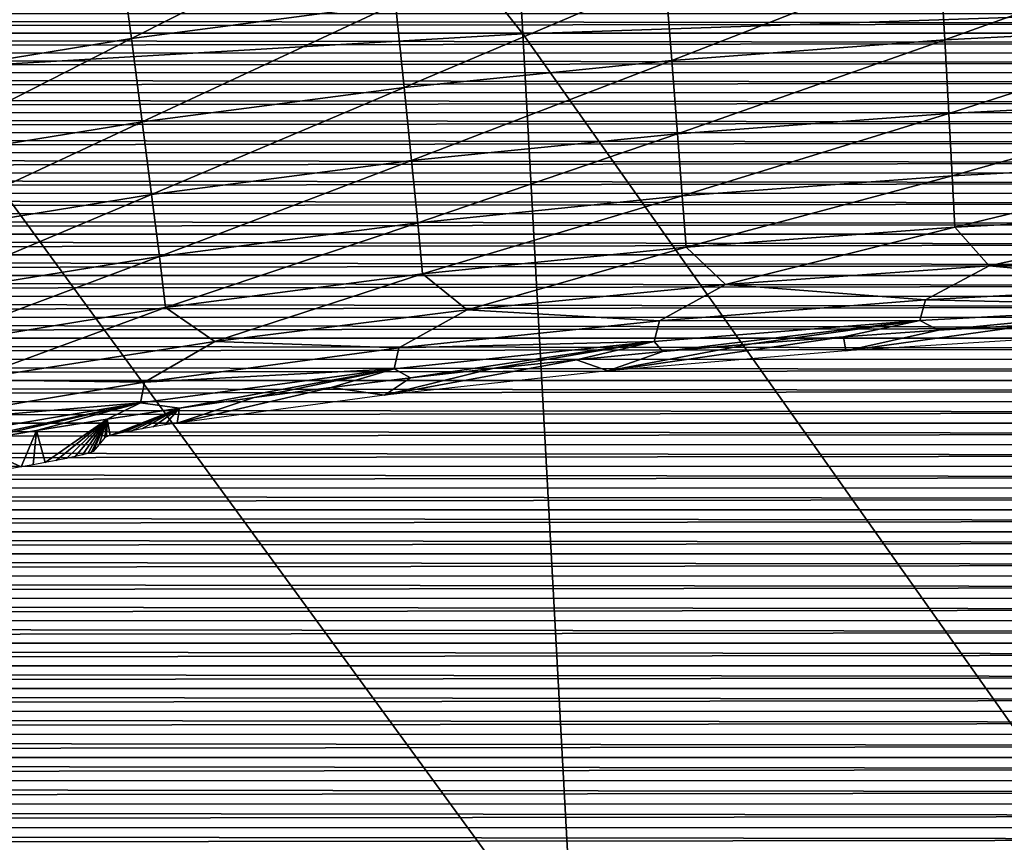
# Model space of a CAD drawing. Header units: millimetres. Extents: x -300 to 300, y -500 to 500.
# Tile 736 of 988: x -24 to -11, y 368 to 379. Entities that reach past the tile are written whole.
import ezdxf

# ---------------------------------------------------------------- set-up
doc = ezdxf.new("R2010")
doc.units = ezdxf.units.MM
doc.header["$LTSCALE"] = 81.481481
for name, color, linetype in [('10', 7, 'CONTINUOUS'), ('11', 7, 'CONTINUOUS'), ('20', 7, 'CONTINUOUS'), ('5', 7, 'CONTINUOUS'), ('6', 7, 'CONTINUOUS')]:
    doc.layers.add(name, color=color, linetype=linetype)

msp = doc.modelspace()

# ---------------------------------------------------------------- linework, layer by layer
at = {"layer": '10', "color": 7, "linetype": 'CONTINUOUS'}
for points in [[(-11.746, 374.981, 25.21), (-13.029, 374.698, 21.5), (-13.058, 374.891, 25.217), (-11.746, 374.981, 25.21)], [(-9.492, 374.917, 21.5), (-13.029, 374.698, 21.5), (-10.395, 375.063, 25.205), (-9.492, 374.917, 21.5)], [(-10.395, 375.063, 25.205), (-13.029, 374.698, 21.5), (-11.746, 374.981, 25.21), (-10.395, 375.063, 25.205)], [(-13.029, 374.698, 21.5), (-16.322, 374.418, 21.5), (-13.058, 374.891, 25.217), (-13.029, 374.698, 21.5)], [(-13.058, 374.891, 25.217), (-16.322, 374.418, 21.5), (-14.33, 374.792, 25.224), (-13.058, 374.891, 25.217)], [(-14.33, 374.792, 25.224), (-16.322, 374.418, 21.5), (-15.562, 374.686, 25.232), (-14.33, 374.792, 25.224)], [(-16.322, 374.418, 21.5), (-19.418, 374.081, 21.5), (-16.759, 374.572, 25.241), (-16.322, 374.418, 21.5)], [(-16.759, 374.572, 25.241), (-19.418, 374.081, 21.5), (-17.923, 374.451, 25.251), (-16.759, 374.572, 25.241)], [(-15.562, 374.686, 25.232), (-16.322, 374.418, 21.5), (-16.759, 374.572, 25.241), (-15.562, 374.686, 25.232)], [(-17.923, 374.451, 25.251), (-19.418, 374.081, 21.5), (-19.056, 374.323, 25.261), (-17.923, 374.451, 25.251)], [(-19.056, 374.323, 25.261), (-19.418, 374.081, 21.5), (-20.156, 374.189, 25.273), (-19.056, 374.323, 25.261)], [(-19.418, 374.081, 21.5), (-22.289, 373.697, 21.5), (-20.156, 374.189, 25.273), (-19.418, 374.081, 21.5)], [(-20.156, 374.189, 25.273), (-22.289, 373.697, 21.5), (-21.221, 374.049, 25.285), (-20.156, 374.189, 25.273)], [(-21.221, 374.049, 25.285), (-22.289, 373.697, 21.5), (-22.254, 373.903, 25.298), (-21.221, 374.049, 25.285)], [(-22.254, 373.903, 25.298), (-23.215, 373.523, 20.878), (-23.258, 373.752, 25.311), (-22.254, 373.903, 25.298)], [(-23.139, 373.543, 21.027), (-23.215, 373.523, 20.878), (-22.254, 373.903, 25.298), (-23.139, 373.543, 21.027)], [(-23.038, 373.566, 21.162), (-23.139, 373.543, 21.027), (-22.254, 373.903, 25.298), (-23.038, 373.566, 21.162)], [(-22.916, 373.591, 21.279), (-23.038, 373.566, 21.162), (-22.254, 373.903, 25.298), (-22.916, 373.591, 21.279)], [(-22.776, 373.617, 21.374), (-22.916, 373.591, 21.279), (-22.254, 373.903, 25.298), (-22.776, 373.617, 21.374)], [(-22.621, 373.644, 21.443), (-22.776, 373.617, 21.374), (-22.254, 373.903, 25.298), (-22.621, 373.644, 21.443)], [(-22.458, 373.671, 21.486), (-22.621, 373.644, 21.443), (-22.254, 373.903, 25.298), (-22.458, 373.671, 21.486)], [(-22.289, 373.697, 21.5), (-22.458, 373.671, 21.486), (-22.254, 373.903, 25.298), (-22.289, 373.697, 21.5)], [(-23.258, 373.752, 25.311), (-24.116, 373.149, 16.557), (-24.238, 373.595, 25.326), (-23.258, 373.752, 25.311)], [(-23.962, 373.178, 16.627), (-24.116, 373.149, 16.557), (-23.258, 373.752, 25.311), (-23.962, 373.178, 16.627)], [(-23.822, 373.206, 16.721), (-23.962, 373.178, 16.627), (-23.258, 373.752, 25.311), (-23.822, 373.206, 16.721)], [(-23.7, 373.232, 16.838), (-23.822, 373.206, 16.721), (-23.258, 373.752, 25.311), (-23.7, 373.232, 16.838)], [(-23.599, 373.256, 16.973), (-23.7, 373.232, 16.838), (-23.258, 373.752, 25.311), (-23.599, 373.256, 16.973)], [(-23.523, 373.276, 17.122), (-23.599, 373.256, 16.973), (-23.258, 373.752, 25.311), (-23.523, 373.276, 17.122)], [(-23.473, 373.292, 17.282), (-23.523, 373.276, 17.122), (-23.258, 373.752, 25.311), (-23.473, 373.292, 17.282)], [(-23.45, 373.304, 17.448), (-23.473, 373.292, 17.282), (-23.258, 373.752, 25.311), (-23.45, 373.304, 17.448)], [(-23.369, 373.4, 19), (-23.45, 373.304, 17.448), (-23.258, 373.752, 25.311), (-23.369, 373.4, 19)], [(-23.288, 373.495, 20.552), (-23.369, 373.4, 19), (-23.258, 373.752, 25.311), (-23.288, 373.495, 20.552)], [(-23.265, 373.507, 20.718), (-23.288, 373.495, 20.552), (-23.258, 373.752, 25.311), (-23.265, 373.507, 20.718)], [(-23.215, 373.523, 20.878), (-23.265, 373.507, 20.718), (-23.258, 373.752, 25.311), (-23.215, 373.523, 20.878)], [(-24.238, 373.595, 25.326), (-24.449, 373.091, 16.5), (-25.198, 373.432, 25.341), (-24.238, 373.595, 25.326)], [(-24.28, 373.12, 16.514), (-24.449, 373.091, 16.5), (-24.238, 373.595, 25.326), (-24.28, 373.12, 16.514)], [(-24.116, 373.149, 16.557), (-24.28, 373.12, 16.514), (-24.238, 373.595, 25.326), (-24.116, 373.149, 16.557)], [(-24.449, 373.091, 16.5), (-26.353, 372.75, 16.5), (-25.198, 373.432, 25.341), (-24.449, 373.091, 16.5)]]:
    msp.add_3dface(points, dxfattribs=at)
at = {"layer": '11', "color": 7, "linetype": 'CONTINUOUS'}
for points in [[(-19.404, 380.8, 40.775), (-22.922, 379.021, 39.248), (-23.095, 380.316, 40.807), (-19.404, 380.8, 40.775)], [(-19.266, 379.5, 39.215), (-22.922, 379.021, 39.248), (-19.404, 380.8, 40.775), (-19.266, 379.5, 39.215)], [(-23.095, 380.316, 40.807), (-26.501, 378.436, 39.29), (-26.713, 379.723, 40.849), (-23.095, 380.316, 40.807)], [(-22.922, 379.021, 39.248), (-26.501, 378.436, 39.29), (-23.095, 380.316, 40.807), (-22.922, 379.021, 39.248)], [(-7.864, 380.365, 39.163), (-11.659, 379.001, 37.529), (-11.725, 380.166, 39.175), (-7.864, 380.365, 39.163)], [(-7.821, 379.199, 37.518), (-11.659, 379.001, 37.529), (-7.864, 380.365, 39.163), (-7.821, 379.199, 37.518)], [(-11.725, 380.166, 39.175), (-15.437, 378.717, 37.547), (-15.53, 379.88, 39.191), (-11.725, 380.166, 39.175)], [(-11.659, 379.001, 37.529), (-15.437, 378.717, 37.547), (-11.725, 380.166, 39.175), (-11.659, 379.001, 37.529)], [(-15.53, 379.88, 39.191), (-19.145, 378.341, 37.571), (-19.266, 379.5, 39.215), (-15.53, 379.88, 39.191)], [(-15.437, 378.717, 37.547), (-19.145, 378.341, 37.571), (-15.53, 379.88, 39.191), (-15.437, 378.717, 37.547)], [(-19.266, 379.5, 39.215), (-22.771, 377.868, 37.605), (-22.922, 379.021, 39.248), (-19.266, 379.5, 39.215)], [(-19.145, 378.341, 37.571), (-22.771, 377.868, 37.605), (-19.266, 379.5, 39.215), (-19.145, 378.341, 37.571)], [(-7.821, 379.199, 37.518), (-11.602, 377.985, 35.819), (-11.659, 379.001, 37.529), (-7.821, 379.199, 37.518)], [(-7.784, 378.181, 35.807), (-11.602, 377.985, 35.819), (-7.821, 379.199, 37.518), (-7.784, 378.181, 35.807)], [(-22.922, 379.021, 39.248), (-26.316, 377.289, 37.648), (-26.501, 378.436, 39.29), (-22.922, 379.021, 39.248)], [(-22.771, 377.868, 37.605), (-26.316, 377.289, 37.648), (-22.922, 379.021, 39.248), (-22.771, 377.868, 37.605)], [(-11.659, 379.001, 37.529), (-15.358, 377.703, 35.837), (-15.437, 378.717, 37.547), (-11.659, 379.001, 37.529)], [(-11.602, 377.985, 35.819), (-15.358, 377.703, 35.837), (-11.659, 379.001, 37.529), (-11.602, 377.985, 35.819)], [(-15.437, 378.717, 37.547), (-19.042, 377.33, 35.862), (-19.145, 378.341, 37.571), (-15.437, 378.717, 37.547)], [(-15.358, 377.703, 35.837), (-19.042, 377.33, 35.862), (-15.437, 378.717, 37.547), (-15.358, 377.703, 35.837)], [(-19.145, 378.341, 37.571), (-22.641, 376.86, 35.896), (-22.771, 377.868, 37.605), (-19.145, 378.341, 37.571)], [(-19.042, 377.33, 35.862), (-22.641, 376.86, 35.896), (-19.145, 378.341, 37.571), (-19.042, 377.33, 35.862)], [(-7.784, 378.181, 35.807), (-11.554, 377.121, 34.062), (-11.602, 377.985, 35.819), (-7.784, 378.181, 35.807)], [(-7.754, 377.316, 34.05), (-11.554, 377.121, 34.062), (-7.784, 378.181, 35.807), (-7.754, 377.316, 34.05)], [(-11.602, 377.985, 35.819), (-15.293, 376.841, 34.08), (-15.358, 377.703, 35.837), (-11.602, 377.985, 35.819)], [(-11.554, 377.121, 34.062), (-15.293, 376.841, 34.08), (-11.602, 377.985, 35.819), (-11.554, 377.121, 34.062)], [(-22.771, 377.868, 37.605), (-26.158, 376.287, 35.94), (-26.316, 377.289, 37.648), (-22.771, 377.868, 37.605)], [(-22.641, 376.86, 35.896), (-26.158, 376.287, 35.94), (-22.771, 377.868, 37.605), (-22.641, 376.86, 35.896)], [(-15.358, 377.703, 35.837), (-18.957, 376.47, 34.106), (-19.042, 377.33, 35.862), (-15.358, 377.703, 35.837)], [(-15.293, 376.841, 34.08), (-18.957, 376.47, 34.106), (-15.358, 377.703, 35.837), (-15.293, 376.841, 34.08)], [(-19.042, 377.33, 35.862), (-22.534, 376.004, 34.141), (-22.641, 376.86, 35.896), (-19.042, 377.33, 35.862)], [(-18.957, 376.47, 34.106), (-22.534, 376.004, 34.141), (-19.042, 377.33, 35.862), (-18.957, 376.47, 34.106)], [(-7.754, 377.316, 34.05), (-11.517, 376.409, 32.278), (-11.554, 377.121, 34.062), (-7.754, 377.316, 34.05)], [(-7.729, 376.604, 32.265), (-11.517, 376.409, 32.278), (-7.754, 377.316, 34.05), (-7.729, 376.604, 32.265)], [(-11.554, 377.121, 34.062), (-15.241, 376.13, 32.296), (-15.293, 376.841, 34.08), (-11.554, 377.121, 34.062)], [(-11.517, 376.409, 32.278), (-15.241, 376.13, 32.296), (-11.554, 377.121, 34.062), (-11.517, 376.409, 32.278)], [(-22.641, 376.86, 35.896), (-26.027, 375.434, 34.187), (-26.158, 376.287, 35.94), (-22.641, 376.86, 35.896)], [(-22.534, 376.004, 34.141), (-26.027, 375.434, 34.187), (-22.641, 376.86, 35.896), (-22.534, 376.004, 34.141)], [(-15.293, 376.841, 34.08), (-18.889, 375.761, 32.323), (-18.957, 376.47, 34.106), (-15.293, 376.841, 34.08)], [(-15.241, 376.13, 32.296), (-18.889, 375.761, 32.323), (-15.293, 376.841, 34.08), (-15.241, 376.13, 32.296)], [(-7.729, 376.604, 32.265), (-11.042, 375.875, 30.482), (-11.517, 376.409, 32.278), (-7.729, 376.604, 32.265)], [(-7.333, 376.056, 30.47), (-11.042, 375.875, 30.482), (-7.729, 376.604, 32.265), (-7.333, 376.056, 30.47)], [(-18.957, 376.47, 34.106), (-22.45, 375.297, 32.359), (-22.534, 376.004, 34.141), (-18.957, 376.47, 34.106)], [(-18.889, 375.761, 32.323), (-22.45, 375.297, 32.359), (-18.957, 376.47, 34.106), (-18.889, 375.761, 32.323)], [(-11.517, 376.409, 32.278), (-14.692, 375.613, 30.5), (-15.241, 376.13, 32.296), (-11.517, 376.409, 32.278)], [(-11.042, 375.875, 30.482), (-14.692, 375.613, 30.5), (-11.517, 376.409, 32.278), (-11.042, 375.875, 30.482)], [(-15.241, 376.13, 32.296), (-18.27, 375.265, 30.526), (-18.889, 375.761, 32.323), (-15.241, 376.13, 32.296)], [(-14.692, 375.613, 30.5), (-18.27, 375.265, 30.526), (-15.241, 376.13, 32.296), (-14.692, 375.613, 30.5)], [(-22.534, 376.004, 34.141), (-25.924, 374.731, 32.406), (-26.027, 375.434, 34.187), (-22.534, 376.004, 34.141)], [(-22.45, 375.297, 32.359), (-25.924, 374.731, 32.406), (-22.534, 376.004, 34.141), (-22.45, 375.297, 32.359)], [(-7.333, 376.056, 30.47), (-8.17, 375.604, 28.686), (-11.042, 375.875, 30.482), (-7.333, 376.056, 30.47)], [(-11.042, 375.875, 30.482), (-11.923, 375.401, 28.7), (-14.692, 375.613, 30.5), (-11.042, 375.875, 30.482)], [(-8.17, 375.604, 28.686), (-11.923, 375.401, 28.7), (-11.042, 375.875, 30.482), (-8.17, 375.604, 28.686)], [(-18.889, 375.761, 32.323), (-21.764, 374.828, 30.56), (-22.45, 375.297, 32.359), (-18.889, 375.761, 32.323)], [(-18.27, 375.265, 30.526), (-21.764, 374.828, 30.56), (-18.889, 375.761, 32.323), (-18.27, 375.265, 30.526)], [(-14.692, 375.613, 30.5), (-15.61, 375.113, 28.72), (-18.27, 375.265, 30.526), (-14.692, 375.613, 30.5)], [(-11.923, 375.401, 28.7), (-15.61, 375.113, 28.72), (-14.692, 375.613, 30.5), (-11.923, 375.401, 28.7)], [(-8.17, 375.604, 28.686), (-8.256, 375.32, 26.922), (-11.923, 375.401, 28.7), (-8.17, 375.604, 28.686)], [(-11.923, 375.401, 28.7), (-12.001, 375.115, 26.936), (-15.61, 375.113, 28.72), (-11.923, 375.401, 28.7)], [(-8.256, 375.32, 26.922), (-12.001, 375.115, 26.936), (-11.923, 375.401, 28.7), (-8.256, 375.32, 26.922)], [(-22.45, 375.297, 32.359), (-25.171, 374.295, 30.605), (-25.924, 374.731, 32.406), (-22.45, 375.297, 32.359)], [(-21.764, 374.828, 30.56), (-25.171, 374.295, 30.605), (-22.45, 375.297, 32.359), (-21.764, 374.828, 30.56)], [(-18.27, 375.265, 30.526), (-19.22, 374.736, 28.749), (-21.764, 374.828, 30.56), (-18.27, 375.265, 30.526)], [(-15.61, 375.113, 28.72), (-19.22, 374.736, 28.749), (-18.27, 375.265, 30.526), (-15.61, 375.113, 28.72)], [(-8.256, 375.32, 26.922), (-11.746, 374.981, 25.21), (-12.001, 375.115, 26.936), (-8.256, 375.32, 26.922)], [(-10.395, 375.063, 25.205), (-11.746, 374.981, 25.21), (-8.256, 375.32, 26.922), (-10.395, 375.063, 25.205)], [(-15.61, 375.113, 28.72), (-15.682, 374.826, 26.958), (-19.22, 374.736, 28.749), (-15.61, 375.113, 28.72)], [(-12.001, 375.115, 26.936), (-15.562, 374.686, 25.232), (-15.682, 374.826, 26.958), (-12.001, 375.115, 26.936)], [(-12.001, 375.115, 26.936), (-15.682, 374.826, 26.958), (-15.61, 375.113, 28.72), (-12.001, 375.115, 26.936)], [(-14.33, 374.792, 25.224), (-15.562, 374.686, 25.232), (-12.001, 375.115, 26.936), (-14.33, 374.792, 25.224)], [(-13.058, 374.891, 25.217), (-14.33, 374.792, 25.224), (-12.001, 375.115, 26.936), (-13.058, 374.891, 25.217)], [(-11.746, 374.981, 25.21), (-13.058, 374.891, 25.217), (-12.001, 375.115, 26.936), (-11.746, 374.981, 25.21)], [(-21.764, 374.828, 30.56), (-22.739, 374.265, 28.788), (-25.171, 374.295, 30.605), (-21.764, 374.828, 30.56)], [(-19.22, 374.736, 28.749), (-22.739, 374.265, 28.788), (-21.764, 374.828, 30.56), (-19.22, 374.736, 28.749)], [(-19.22, 374.736, 28.749), (-19.284, 374.448, 26.988), (-22.739, 374.265, 28.788), (-19.22, 374.736, 28.749)], [(-15.682, 374.826, 26.958), (-19.056, 374.323, 25.261), (-19.284, 374.448, 26.988), (-15.682, 374.826, 26.958)], [(-15.682, 374.826, 26.958), (-19.284, 374.448, 26.988), (-19.22, 374.736, 28.749), (-15.682, 374.826, 26.958)], [(-17.923, 374.451, 25.251), (-19.056, 374.323, 25.261), (-15.682, 374.826, 26.958), (-17.923, 374.451, 25.251)], [(-16.759, 374.572, 25.241), (-17.923, 374.451, 25.251), (-15.682, 374.826, 26.958), (-16.759, 374.572, 25.241)], [(-15.562, 374.686, 25.232), (-16.759, 374.572, 25.241), (-15.682, 374.826, 26.958), (-15.562, 374.686, 25.232)], [(-19.284, 374.448, 26.988), (-22.254, 373.903, 25.298), (-22.794, 373.975, 27.028), (-19.284, 374.448, 26.988)], [(-19.284, 374.448, 26.988), (-22.794, 373.975, 27.028), (-22.739, 374.265, 28.788), (-19.284, 374.448, 26.988)], [(-21.221, 374.049, 25.285), (-22.254, 373.903, 25.298), (-19.284, 374.448, 26.988), (-21.221, 374.049, 25.285)], [(-20.156, 374.189, 25.273), (-21.221, 374.049, 25.285), (-19.284, 374.448, 26.988), (-20.156, 374.189, 25.273)], [(-19.056, 374.323, 25.261), (-20.156, 374.189, 25.273), (-19.284, 374.448, 26.988), (-19.056, 374.323, 25.261)], [(-22.739, 374.265, 28.788), (-26.174, 373.692, 28.839), (-25.171, 374.295, 30.605), (-22.739, 374.265, 28.788)], [(-22.739, 374.265, 28.788), (-22.794, 373.975, 27.028), (-26.174, 373.692, 28.839), (-22.739, 374.265, 28.788)], [(-22.794, 373.975, 27.028), (-26.14, 373.263, 25.357), (-26.221, 373.4, 27.08), (-22.794, 373.975, 27.028)], [(-22.794, 373.975, 27.028), (-26.221, 373.4, 27.08), (-26.174, 373.692, 28.839), (-22.794, 373.975, 27.028)], [(-25.198, 373.432, 25.341), (-26.14, 373.263, 25.357), (-22.794, 373.975, 27.028), (-25.198, 373.432, 25.341)], [(-24.238, 373.595, 25.326), (-25.198, 373.432, 25.341), (-22.794, 373.975, 27.028), (-24.238, 373.595, 25.326)], [(-23.258, 373.752, 25.311), (-24.238, 373.595, 25.326), (-22.794, 373.975, 27.028), (-23.258, 373.752, 25.311)], [(-22.254, 373.903, 25.298), (-23.258, 373.752, 25.311), (-22.794, 373.975, 27.028), (-22.254, 373.903, 25.298)]]:
    msp.add_3dface(points, dxfattribs=at)
at = {"layer": '20', "color": 7, "linetype": 'CONTINUOUS'}
for points in [[(-26.961, 391.034, 65.752), (-17.503, 379.085, 67.522), (-18.198, 391.537, 65.785), (-26.961, 391.034, 65.752)], [(-17.503, 379.085, 67.522), (-8.86, 379.378, 67.541), (-18.198, 391.537, 65.785), (-17.503, 379.085, 67.522)], [(-25.933, 378.592, 67.489), (-17.503, 379.085, 67.522), (-26.961, 391.034, 65.752), (-25.933, 378.592, 67.489)], [(-17.503, 379.085, 67.522), (-8.499, 366.364, 69.096), (-8.86, 379.378, 67.541), (-17.503, 379.085, 67.522)], [(-25.933, 378.592, 67.489), (-16.792, 366.077, 69.077), (-17.503, 379.085, 67.522), (-25.933, 378.592, 67.489)], [(-16.792, 366.077, 69.077), (-8.499, 366.364, 69.096), (-17.503, 379.085, 67.522), (-16.792, 366.077, 69.077)], [(-24.881, 365.597, 69.046), (-16.792, 366.077, 69.077), (-25.933, 378.592, 67.489), (-24.881, 365.597, 69.046)]]:
    msp.add_3dface(points, dxfattribs=at)
at = {"layer": '5', "color": 7, "linetype": 'CONTINUOUS'}
for points in [[(121.398, 379.096, 11), (-121.4, 379.093, 11), (-121.246, 379.364, 11), (121.398, 379.096, 11)], [(121.244, 379.368, 11), (121.398, 379.096, 11), (-121.246, 379.364, 11), (121.244, 379.368, 11)], [(121.552, 378.824, 11), (-121.553, 378.82, 11), (-121.4, 379.093, 11), (121.552, 378.824, 11)], [(121.398, 379.096, 11), (121.552, 378.824, 11), (-121.4, 379.093, 11), (121.398, 379.096, 11)], [(121.705, 378.549, 11), (-121.707, 378.546, 11), (-121.553, 378.82, 11), (121.705, 378.549, 11)], [(121.552, 378.824, 11), (121.705, 378.549, 11), (-121.553, 378.82, 11), (121.552, 378.824, 11)], [(121.858, 378.274, 11), (-121.86, 378.271, 11), (-121.707, 378.546, 11), (121.858, 378.274, 11)], [(121.705, 378.549, 11), (121.858, 378.274, 11), (-121.707, 378.546, 11), (121.705, 378.549, 11)], [(122.011, 377.998, 11), (-122.013, 377.994, 11), (-121.86, 378.271, 11), (122.011, 377.998, 11)], [(121.858, 378.274, 11), (122.011, 377.998, 11), (-121.86, 378.271, 11), (121.858, 378.274, 11)], [(122.164, 377.72, 11), (-122.166, 377.717, 11), (-122.013, 377.994, 11), (122.164, 377.72, 11)], [(122.011, 377.998, 11), (122.164, 377.72, 11), (-122.013, 377.994, 11), (122.011, 377.998, 11)], [(122.317, 377.441, 11), (-122.318, 377.438, 11), (-122.166, 377.717, 11), (122.317, 377.441, 11)], [(122.164, 377.72, 11), (122.317, 377.441, 11), (-122.166, 377.717, 11), (122.164, 377.72, 11)], [(122.469, 377.161, 11), (-122.471, 377.158, 11), (-122.318, 377.438, 11), (122.469, 377.161, 11)], [(122.317, 377.441, 11), (122.469, 377.161, 11), (-122.318, 377.438, 11), (122.317, 377.441, 11)], [(122.621, 376.88, 11), (-122.623, 376.876, 11), (-122.471, 377.158, 11), (122.621, 376.88, 11)], [(122.469, 377.161, 11), (122.621, 376.88, 11), (-122.471, 377.158, 11), (122.469, 377.161, 11)], [(122.621, 376.88, 11), (122.773, 376.597, 11), (-122.623, 376.876, 11), (122.621, 376.88, 11)], [(122.773, 376.597, 11), (-122.775, 376.594, 11), (-122.623, 376.876, 11), (122.773, 376.597, 11)], [(122.925, 376.313, 11), (-122.927, 376.31, 11), (-122.775, 376.594, 11), (122.925, 376.313, 11)], [(122.773, 376.597, 11), (122.925, 376.313, 11), (-122.775, 376.594, 11), (122.773, 376.597, 11)], [(123.077, 376.028, 11), (-123.079, 376.024, 11), (-122.927, 376.31, 11), (123.077, 376.028, 11)], [(122.925, 376.313, 11), (123.077, 376.028, 11), (-122.927, 376.31, 11), (122.925, 376.313, 11)], [(123.229, 375.742, 11), (-123.231, 375.738, 11), (-123.079, 376.024, 11), (123.229, 375.742, 11)], [(123.077, 376.028, 11), (123.229, 375.742, 11), (-123.079, 376.024, 11), (123.077, 376.028, 11)], [(123.38, 375.454, 11), (-123.382, 375.45, 11), (-123.231, 375.738, 11), (123.38, 375.454, 11)], [(123.229, 375.742, 11), (123.38, 375.454, 11), (-123.231, 375.738, 11), (123.229, 375.742, 11)], [(123.531, 375.164, 11), (-123.533, 375.16, 11), (-123.382, 375.45, 11), (123.531, 375.164, 11)], [(123.38, 375.454, 11), (123.531, 375.164, 11), (-123.382, 375.45, 11), (123.38, 375.454, 11)], [(123.683, 374.874, 11), (-123.685, 374.87, 11), (-123.533, 375.16, 11), (123.683, 374.874, 11)], [(123.531, 375.164, 11), (123.683, 374.874, 11), (-123.533, 375.16, 11), (123.531, 375.164, 11)], [(123.834, 374.582, 11), (-123.836, 374.578, 11), (-123.685, 374.87, 11), (123.834, 374.582, 11)], [(123.683, 374.874, 11), (123.834, 374.582, 11), (-123.685, 374.87, 11), (123.683, 374.874, 11)], [(123.985, 374.288, 11), (-123.987, 374.284, 11), (-123.836, 374.578, 11), (123.985, 374.288, 11)], [(123.834, 374.582, 11), (123.985, 374.288, 11), (-123.836, 374.578, 11), (123.834, 374.582, 11)], [(124.135, 373.993, 11), (-124.137, 373.989, 11), (-123.987, 374.284, 11), (124.135, 373.993, 11)], [(123.985, 374.288, 11), (124.135, 373.993, 11), (-123.987, 374.284, 11), (123.985, 374.288, 11)], [(124.286, 373.697, 11), (-124.288, 373.693, 11), (-124.137, 373.989, 11), (124.286, 373.697, 11)], [(124.135, 373.993, 11), (124.286, 373.697, 11), (-124.137, 373.989, 11), (124.135, 373.993, 11)], [(124.437, 373.399, 11), (-124.439, 373.395, 11), (-124.288, 373.693, 11), (124.437, 373.399, 11)], [(124.286, 373.697, 11), (124.437, 373.399, 11), (-124.288, 373.693, 11), (124.286, 373.697, 11)], [(124.587, 373.099, 11), (-124.589, 373.096, 11), (-124.439, 373.395, 11), (124.587, 373.099, 11)], [(124.437, 373.399, 11), (124.587, 373.099, 11), (-124.439, 373.395, 11), (124.437, 373.399, 11)], [(124.738, 372.798, 11), (-124.739, 372.795, 11), (-124.589, 373.096, 11), (124.738, 372.798, 11)], [(124.587, 373.099, 11), (124.738, 372.798, 11), (-124.589, 373.096, 11), (124.587, 373.099, 11)], [(124.888, 372.496, 11), (-124.889, 372.493, 11), (-124.739, 372.795, 11), (124.888, 372.496, 11)], [(124.738, 372.798, 11), (124.888, 372.496, 11), (-124.739, 372.795, 11), (124.738, 372.798, 11)], [(125.038, 372.192, 11), (-125.039, 372.189, 11), (-124.889, 372.493, 11), (125.038, 372.192, 11)], [(124.888, 372.496, 11), (125.038, 372.192, 11), (-124.889, 372.493, 11), (124.888, 372.496, 11)], [(125.188, 371.887, 11), (-125.189, 371.884, 11), (-125.039, 372.189, 11), (125.188, 371.887, 11)], [(125.038, 372.192, 11), (125.188, 371.887, 11), (-125.039, 372.189, 11), (125.038, 372.192, 11)], [(125.338, 371.58, 11), (-125.339, 371.577, 11), (-125.189, 371.884, 11), (125.338, 371.58, 11)], [(125.188, 371.887, 11), (125.338, 371.58, 11), (-125.189, 371.884, 11), (125.188, 371.887, 11)], [(125.487, 371.272, 11), (-125.489, 371.268, 11), (-125.339, 371.577, 11), (125.487, 371.272, 11)], [(125.338, 371.58, 11), (125.487, 371.272, 11), (-125.339, 371.577, 11), (125.338, 371.58, 11)], [(125.637, 370.961, 11), (-125.638, 370.958, 11), (-125.489, 371.268, 11), (125.637, 370.961, 11)], [(125.487, 371.272, 11), (125.637, 370.961, 11), (-125.489, 371.268, 11), (125.487, 371.272, 11)], [(125.786, 370.65, 11), (-125.788, 370.647, 11), (-125.638, 370.958, 11), (125.786, 370.65, 11)], [(125.637, 370.961, 11), (125.786, 370.65, 11), (-125.638, 370.958, 11), (125.637, 370.961, 11)], [(125.935, 370.337, 11), (-125.937, 370.333, 11), (-125.788, 370.647, 11), (125.935, 370.337, 11)], [(125.786, 370.65, 11), (125.935, 370.337, 11), (-125.788, 370.647, 11), (125.786, 370.65, 11)], [(125.935, 370.337, 11), (126.085, 370.022, 11), (-125.937, 370.333, 11), (125.935, 370.337, 11)], [(126.085, 370.022, 11), (-126.086, 370.019, 11), (-125.937, 370.333, 11), (126.085, 370.022, 11)], [(126.234, 369.706, 11), (-126.235, 369.702, 11), (-126.086, 370.019, 11), (126.234, 369.706, 11)], [(126.085, 370.022, 11), (126.234, 369.706, 11), (-126.086, 370.019, 11), (126.085, 370.022, 11)], [(126.383, 369.388, 11), (-126.385, 369.384, 11), (-126.235, 369.702, 11), (126.383, 369.388, 11)], [(126.234, 369.706, 11), (126.383, 369.388, 11), (-126.235, 369.702, 11), (126.234, 369.706, 11)], [(126.532, 369.068, 11), (-126.534, 369.064, 11), (-126.385, 369.384, 11), (126.532, 369.068, 11)], [(126.383, 369.388, 11), (126.532, 369.068, 11), (-126.385, 369.384, 11), (126.383, 369.388, 11)], [(126.681, 368.746, 11), (-126.682, 368.742, 11), (-126.534, 369.064, 11), (126.681, 368.746, 11)], [(126.532, 369.068, 11), (126.681, 368.746, 11), (-126.534, 369.064, 11), (126.532, 369.068, 11)], [(126.829, 368.422, 11), (-126.831, 368.419, 11), (-126.682, 368.742, 11), (126.829, 368.422, 11)], [(126.681, 368.746, 11), (126.829, 368.422, 11), (-126.682, 368.742, 11), (126.681, 368.746, 11)], [(126.978, 368.097, 11), (-126.98, 368.094, 11), (-126.831, 368.419, 11), (126.978, 368.097, 11)], [(126.829, 368.422, 11), (126.978, 368.097, 11), (-126.831, 368.419, 11), (126.829, 368.422, 11)], [(127.127, 367.77, 11), (-127.128, 367.767, 11), (-126.98, 368.094, 11), (127.127, 367.77, 11)], [(126.978, 368.097, 11), (127.127, 367.77, 11), (-126.98, 368.094, 11), (126.978, 368.097, 11)]]:
    msp.add_3dface(points, dxfattribs=at)
at = {"layer": '6', "color": 7, "linetype": 'CONTINUOUS'}
for points in [[(121.246, 379.364, 16), (-121.244, 379.368, 16), (-121.398, 379.096, 16), (121.246, 379.364, 16)], [(121.4, 379.093, 16), (121.246, 379.364, 16), (-121.398, 379.096, 16), (121.4, 379.093, 16)], [(121.4, 379.093, 16), (-121.398, 379.096, 16), (-121.552, 378.824, 16), (121.4, 379.093, 16)], [(121.553, 378.82, 16), (121.4, 379.093, 16), (-121.552, 378.824, 16), (121.553, 378.82, 16)], [(121.553, 378.82, 16), (-121.552, 378.824, 16), (-121.705, 378.549, 16), (121.553, 378.82, 16)], [(121.707, 378.546, 16), (121.553, 378.82, 16), (-121.705, 378.549, 16), (121.707, 378.546, 16)], [(121.707, 378.546, 16), (-121.705, 378.549, 16), (-121.858, 378.274, 16), (121.707, 378.546, 16)], [(121.86, 378.271, 16), (121.707, 378.546, 16), (-121.858, 378.274, 16), (121.86, 378.271, 16)], [(121.86, 378.271, 16), (-121.858, 378.274, 16), (-122.011, 377.998, 16), (121.86, 378.271, 16)], [(122.013, 377.994, 16), (121.86, 378.271, 16), (-122.011, 377.998, 16), (122.013, 377.994, 16)], [(122.013, 377.994, 16), (-122.011, 377.998, 16), (-122.164, 377.72, 16), (122.013, 377.994, 16)], [(122.166, 377.717, 16), (122.013, 377.994, 16), (-122.164, 377.72, 16), (122.166, 377.717, 16)], [(122.166, 377.717, 16), (-122.164, 377.72, 16), (-122.317, 377.441, 16), (122.166, 377.717, 16)], [(122.318, 377.438, 16), (122.166, 377.717, 16), (-122.317, 377.441, 16), (122.318, 377.438, 16)], [(122.318, 377.438, 16), (-122.317, 377.441, 16), (-122.469, 377.161, 16), (122.318, 377.438, 16)], [(122.471, 377.158, 16), (122.318, 377.438, 16), (-122.469, 377.161, 16), (122.471, 377.158, 16)], [(122.471, 377.158, 16), (-122.469, 377.161, 16), (-122.621, 376.88, 16), (122.471, 377.158, 16)], [(122.623, 376.876, 16), (122.471, 377.158, 16), (-122.621, 376.88, 16), (122.623, 376.876, 16)], [(122.623, 376.876, 16), (-122.621, 376.88, 16), (-122.773, 376.597, 16), (122.623, 376.876, 16)], [(122.775, 376.594, 16), (122.623, 376.876, 16), (-122.773, 376.597, 16), (122.775, 376.594, 16)], [(122.775, 376.594, 16), (-122.773, 376.597, 16), (-122.925, 376.313, 16), (122.775, 376.594, 16)], [(122.927, 376.31, 16), (122.775, 376.594, 16), (-122.925, 376.313, 16), (122.927, 376.31, 16)], [(122.927, 376.31, 16), (-122.925, 376.313, 16), (-123.077, 376.028, 16), (122.927, 376.31, 16)], [(123.079, 376.024, 16), (122.927, 376.31, 16), (-123.077, 376.028, 16), (123.079, 376.024, 16)], [(123.079, 376.024, 16), (-123.077, 376.028, 16), (-123.229, 375.742, 16), (123.079, 376.024, 16)], [(123.231, 375.738, 16), (123.079, 376.024, 16), (-123.229, 375.742, 16), (123.231, 375.738, 16)], [(123.231, 375.738, 16), (-123.229, 375.742, 16), (-123.38, 375.454, 16), (123.231, 375.738, 16)], [(123.382, 375.45, 16), (123.231, 375.738, 16), (-123.38, 375.454, 16), (123.382, 375.45, 16)], [(123.382, 375.45, 16), (-123.38, 375.454, 16), (-123.531, 375.164, 16), (123.382, 375.45, 16)], [(123.533, 375.16, 16), (123.382, 375.45, 16), (-123.531, 375.164, 16), (123.533, 375.16, 16)], [(123.533, 375.16, 16), (-123.531, 375.164, 16), (-123.683, 374.874, 16), (123.533, 375.16, 16)], [(123.685, 374.87, 16), (123.533, 375.16, 16), (-123.683, 374.874, 16), (123.685, 374.87, 16)], [(123.685, 374.87, 16), (-123.683, 374.874, 16), (-123.834, 374.582, 16), (123.685, 374.87, 16)], [(123.836, 374.578, 16), (123.685, 374.87, 16), (-123.834, 374.582, 16), (123.836, 374.578, 16)], [(123.836, 374.578, 16), (-123.834, 374.582, 16), (-123.985, 374.288, 16), (123.836, 374.578, 16)], [(123.987, 374.284, 16), (123.836, 374.578, 16), (-123.985, 374.288, 16), (123.987, 374.284, 16)], [(123.987, 374.284, 16), (-123.985, 374.288, 16), (-124.135, 373.993, 16), (123.987, 374.284, 16)], [(124.137, 373.989, 16), (123.987, 374.284, 16), (-124.135, 373.993, 16), (124.137, 373.989, 16)], [(124.137, 373.989, 16), (-124.135, 373.993, 16), (-124.286, 373.697, 16), (124.137, 373.989, 16)], [(124.288, 373.693, 16), (124.137, 373.989, 16), (-124.286, 373.697, 16), (124.288, 373.693, 16)], [(124.288, 373.693, 16), (-124.286, 373.697, 16), (-124.437, 373.399, 16), (124.288, 373.693, 16)], [(124.439, 373.395, 16), (124.288, 373.693, 16), (-124.437, 373.399, 16), (124.439, 373.395, 16)], [(124.439, 373.395, 16), (-124.437, 373.399, 16), (-124.587, 373.099, 16), (124.439, 373.395, 16)], [(124.589, 373.096, 16), (124.439, 373.395, 16), (-124.587, 373.099, 16), (124.589, 373.096, 16)], [(124.589, 373.096, 16), (-124.587, 373.099, 16), (-124.738, 372.798, 16), (124.589, 373.096, 16)], [(124.739, 372.795, 16), (124.589, 373.096, 16), (-124.738, 372.798, 16), (124.739, 372.795, 16)], [(124.739, 372.795, 16), (-124.738, 372.798, 16), (-124.888, 372.496, 16), (124.739, 372.795, 16)], [(124.889, 372.493, 16), (124.739, 372.795, 16), (-124.888, 372.496, 16), (124.889, 372.493, 16)], [(124.889, 372.493, 16), (-124.888, 372.496, 16), (-125.038, 372.192, 16), (124.889, 372.493, 16)], [(125.039, 372.189, 16), (124.889, 372.493, 16), (-125.038, 372.192, 16), (125.039, 372.189, 16)], [(125.039, 372.189, 16), (-125.038, 372.192, 16), (-125.188, 371.887, 16), (125.039, 372.189, 16)], [(125.189, 371.884, 16), (125.039, 372.189, 16), (-125.188, 371.887, 16), (125.189, 371.884, 16)], [(125.189, 371.884, 16), (-125.188, 371.887, 16), (-125.338, 371.58, 16), (125.189, 371.884, 16)], [(125.339, 371.577, 16), (125.189, 371.884, 16), (-125.338, 371.58, 16), (125.339, 371.577, 16)], [(125.339, 371.577, 16), (-125.338, 371.58, 16), (-125.487, 371.272, 16), (125.339, 371.577, 16)], [(125.489, 371.268, 16), (125.339, 371.577, 16), (-125.487, 371.272, 16), (125.489, 371.268, 16)], [(125.489, 371.268, 16), (-125.487, 371.272, 16), (-125.637, 370.961, 16), (125.489, 371.268, 16)], [(125.638, 370.958, 16), (125.489, 371.268, 16), (-125.637, 370.961, 16), (125.638, 370.958, 16)], [(125.638, 370.958, 16), (-125.637, 370.961, 16), (-125.786, 370.65, 16), (125.638, 370.958, 16)], [(125.788, 370.647, 16), (125.638, 370.958, 16), (-125.786, 370.65, 16), (125.788, 370.647, 16)], [(125.788, 370.647, 16), (-125.786, 370.65, 16), (-125.935, 370.337, 16), (125.788, 370.647, 16)], [(125.937, 370.333, 16), (125.788, 370.647, 16), (-125.935, 370.337, 16), (125.937, 370.333, 16)], [(125.937, 370.333, 16), (-125.935, 370.337, 16), (-126.085, 370.022, 16), (125.937, 370.333, 16)], [(126.086, 370.019, 16), (125.937, 370.333, 16), (-126.085, 370.022, 16), (126.086, 370.019, 16)], [(126.086, 370.019, 16), (-126.085, 370.022, 16), (-126.234, 369.706, 16), (126.086, 370.019, 16)], [(126.235, 369.702, 16), (126.086, 370.019, 16), (-126.234, 369.706, 16), (126.235, 369.702, 16)], [(126.235, 369.702, 16), (-126.234, 369.706, 16), (-126.383, 369.388, 16), (126.235, 369.702, 16)], [(126.385, 369.384, 16), (126.235, 369.702, 16), (-126.383, 369.388, 16), (126.385, 369.384, 16)], [(126.385, 369.384, 16), (-126.383, 369.388, 16), (-126.532, 369.068, 16), (126.385, 369.384, 16)], [(126.534, 369.064, 16), (126.385, 369.384, 16), (-126.532, 369.068, 16), (126.534, 369.064, 16)], [(126.534, 369.064, 16), (-126.532, 369.068, 16), (-126.681, 368.746, 16), (126.534, 369.064, 16)], [(126.682, 368.742, 16), (126.534, 369.064, 16), (-126.681, 368.746, 16), (126.682, 368.742, 16)], [(126.682, 368.742, 16), (-126.681, 368.746, 16), (-126.829, 368.422, 16), (126.682, 368.742, 16)], [(126.831, 368.419, 16), (126.682, 368.742, 16), (-126.829, 368.422, 16), (126.831, 368.419, 16)], [(126.831, 368.419, 16), (-126.829, 368.422, 16), (-126.978, 368.097, 16), (126.831, 368.419, 16)], [(126.98, 368.094, 16), (126.831, 368.419, 16), (-126.978, 368.097, 16), (126.98, 368.094, 16)], [(126.98, 368.094, 16), (-126.978, 368.097, 16), (-127.127, 367.77, 16), (126.98, 368.094, 16)], [(127.128, 367.767, 16), (126.98, 368.094, 16), (-127.127, 367.77, 16), (127.128, 367.767, 16)]]:
    msp.add_3dface(points, dxfattribs=at)

doc.saveas('drawing.dxf')
